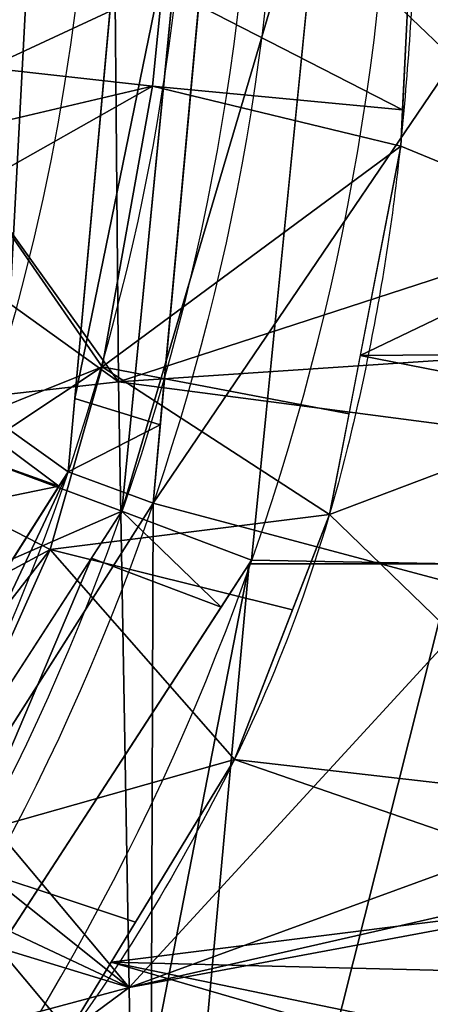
# Model space of a CAD drawing. Header units: millimetres. Extents: x -115 to 115, y -168 to 68.
# Tile 303 of 311: x 45 to 54, y -27 to -6. Entities that reach past the tile are written whole.
import ezdxf

# ---------------------------------------------------------------- set-up
doc = ezdxf.new("R2010")
doc.units = ezdxf.units.MM
doc.layers.add('100', color=7, linetype='Continuous', true_color=0xffffff)

msp = doc.modelspace()

# ---------------------------------------------------------------- linework, layer by layer
at = {"layer": '100', "color": 163, "linetype": 'Continuous', "extrusion": (0, 0, -1)}
for centre, radius, start, end in [((-1.171784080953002e-15, 4.143383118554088e-17, -94.00000000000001), 68, 283.0679673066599, 256.9320326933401), ((-1.206143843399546e-15, 3.435976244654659e-17, -80.99999999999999), 65, 283.0679673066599, 256.9320326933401), ((-1.171784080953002e-15, 4.143383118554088e-17, -97.00000000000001), 51.02441921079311, 286.7387892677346, 253.2612107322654), ((-1.206143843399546e-15, 3.435976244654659e-17, -80.21468795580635), 50.45028773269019, 286.0923326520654, 253.9076673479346), ((-1.577721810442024e-30, -1.094764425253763e-47, 51.20577136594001), 47.00000000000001, 118.2786293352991, 247.7249755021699), ((-1.577721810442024e-30, -1.094764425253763e-47, 65.79422863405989), 47.00000000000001, 118.2786293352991, 247.7249755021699)]:
    msp.add_arc(centre, radius, start, end, dxfattribs=at)
at = {"layer": '100', "color": 163, "linetype": 'Continuous'}
for centre, radius, start, end in [((1.206143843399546e-15, 3.435976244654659e-17, 83.99999999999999), 68, 283.0679673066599, 256.9320326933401), ((1.206143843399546e-15, 3.435976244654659e-17, 80.99999999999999), 53.41795171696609, 285.9698255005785, 254.0301744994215), ((1.171784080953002e-15, 4.143383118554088e-17, 97.32142857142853), 49.08693978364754, 286.8231174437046, 253.1768825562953), ((1.171784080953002e-15, 4.143383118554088e-17, 97.00000000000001), 65, 324.0000000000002, 1.546884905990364e-07)]:
    msp.add_arc(centre, radius, start, end, dxfattribs=at)
msp.add_open_spline([(5.500000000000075, 48.22118332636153, -3.356006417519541), (8.843492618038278, 47.93696190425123, -3.252109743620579), (12.17007273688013, 47.38536369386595, -3.047813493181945), (18.72599376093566, 45.66376233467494, -2.448763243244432), (21.83728518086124, 44.46446000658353, -2.024903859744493), (26.37774047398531, 42.36347203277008, -1.405790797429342), (27.87864075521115, 41.65374775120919, -1.150282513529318), (30.79299313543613, 40.13418312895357, -0.3834814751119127), (32.22497659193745, 39.32593613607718, 0.1117774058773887), (34.95318309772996, 37.66230146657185, 1.307352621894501), (36.2437341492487, 36.80815342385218, 2.00232219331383), (38.08775636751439, 35.53524561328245, 3.205647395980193), (38.68391094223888, 35.10842850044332, 3.634623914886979), (39.87460760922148, 34.30157559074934, 4.546402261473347), (40.4552258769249, 33.90579587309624, 5.051901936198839), (41.95660142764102, 32.57703915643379, 6.654369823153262), (42.89075959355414, 31.68307023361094, 7.764859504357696), (44.71110671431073, 29.87954523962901, 10.00766389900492), (45.60796411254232, 28.97488812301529, 11.13637137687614), (47.16708780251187, 26.96878933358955, 13.39558990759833), (47.8510788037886, 25.89543346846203, 14.53451790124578), (49.14961679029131, 23.69331171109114, 16.81538180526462), (49.76424483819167, 22.56313464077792, 17.96182887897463), (51.41920774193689, 19.01247567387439, 21.2723211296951), (52.26781825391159, 16.35236961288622, 23.32784474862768), (53.19232109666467, 11.90187634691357, 25.71665215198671), (53.44525096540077, 10.3602153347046, 26.3951732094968), (53.77296296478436, 7.118471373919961, 27.44145966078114), (53.86794885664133, 5.419585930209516, 27.8196702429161), (54.01125601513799, 1.995073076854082, 28.2873347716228), (54.03661265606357, 0.2447869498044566, 28.35981503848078), (53.97821803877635, -3.057360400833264, 28.18384256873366), (53.90229516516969, -4.682086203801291, 27.9466782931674), (53.69050085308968, -7.887577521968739, 27.21804821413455), (53.54166286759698, -9.478919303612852, 26.7125524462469), (53.07943116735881, -12.48048754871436, 25.43677281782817), (52.79464261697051, -13.91129221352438, 24.68160517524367), (51.77404493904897, -18.0207484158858, 22.11934356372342), (50.83578938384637, -20.44616960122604, 20.01372024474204), (48.52778358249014, -24.87054906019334, 15.65184999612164), (47.25265804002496, -26.98776770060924, 13.40710648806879), (44.86994897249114, -29.83247234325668, 10.13197661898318), (43.91491993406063, -30.62237758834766, 9.04984217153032), (42.14945856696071, -32.36367184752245, 6.892911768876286), (41.30182362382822, -33.27458760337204, 5.817124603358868), (39.17577321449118, -34.89153389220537, 3.874308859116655), (37.93592362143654, -35.69134346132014, 3.038959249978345), (35.47323636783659, -37.33921369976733, 1.570655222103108), (34.19566762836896, -38.15773704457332, 0.9370680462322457), (31.5216190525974, -39.73261494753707, -0.1384611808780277), (30.12810612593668, -40.49378066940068, -0.5806543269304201), (27.22445020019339, -41.96505631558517, -1.263284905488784), (25.71977436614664, -42.67515407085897, -1.483746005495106), (21.21725951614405, -44.74021758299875, -2.111267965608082), (18.12966582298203, -45.85030003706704, -2.513744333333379), (14.93328797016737, -46.65641755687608, -2.796799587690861)], degree=3, knots=[0, 0, 0, 0, 0.06249999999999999, 0.06249999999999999, 0.125, 0.125, 0.15625, 0.15625, 0.1875, 0.1875, 0.21875, 0.21875, 0.234375, 0.234375, 0.25, 0.25, 0.2812500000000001, 0.2812500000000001, 0.3125000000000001, 0.3125000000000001, 0.3437500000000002, 0.3437500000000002, 0.3750000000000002, 0.3750000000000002, 0.4375000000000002, 0.4375000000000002, 0.4687500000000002, 0.4687500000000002, 0.5000000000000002, 0.5000000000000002, 0.5312500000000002, 0.5312500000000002, 0.5625000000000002, 0.5625000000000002, 0.5937500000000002, 0.5937500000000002, 0.6250000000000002, 0.6250000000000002, 0.6875000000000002, 0.6875000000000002, 0.7500000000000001, 0.7500000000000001, 0.7812500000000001, 0.7812500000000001, 0.8125000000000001, 0.8125000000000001, 0.8437500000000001, 0.8437500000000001, 0.8750000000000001, 0.8750000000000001, 0.9062500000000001, 0.9062500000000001, 0.9375000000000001, 0.9375000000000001, 1, 1, 1, 1], dxfattribs=at)
for points in [[(54.72276359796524, 17.78050325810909, 81.00000023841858), (54.72276359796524, -17.78050325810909, 81.00000023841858), (50.39942264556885, -17.70242489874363, 81.00000023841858), (52.9000461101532, 7.420412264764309, 81.00000023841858)], [(45.19139230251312, -12.91271392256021, -51.20577290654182), (46.29408568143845, 8.115277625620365, -51.20577290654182), (42.44168475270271, -2.225613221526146, -50.00000074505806)], [(42.44168475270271, -2.225613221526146, -67.00000166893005), (46.29408568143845, 8.115277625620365, -65.79422950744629), (45.19139230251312, -12.91271392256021, -65.79422950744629)], [(46.29408568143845, 8.115277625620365, -65.79422950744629), (46.29408568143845, 8.115277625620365, -51.20577290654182), (45.19139230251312, -12.91271392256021, -51.20577290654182), (45.19139230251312, -12.91271392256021, -65.79422950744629)], [(50.48102140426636, 7.426837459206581, 97.00000286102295), (48.29050600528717, -16.47781766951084, 97.00000286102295), (57.31802061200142, -3.18198068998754, 97.00000286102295), (56.0000017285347, -1.754881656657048e-07, 97.00000286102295)], [(50.01494660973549, 2.340649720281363, 97.00000286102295), (48.11147972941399, 2.25136405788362, 97.32142835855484), (46.61421850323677, -14.24378901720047, 97.32142835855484)], [(46.61421850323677, -14.24378901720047, 97.32142835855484), (48.44382032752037, -14.80473857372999, 97.00000286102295), (50.01494660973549, 2.340649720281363, 97.00000286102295)], [(32.43260085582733, -5.766639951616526, 100.0000014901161), (46.47236689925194, -15.80653712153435, 97.32142835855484), (47.96553403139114, 0.6434928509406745, 97.32142835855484)], [(49.27103593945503, 0.1158925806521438, 80.21468669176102), (47.62323573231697, -16.65109023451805, 80.21468669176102), (36.93821653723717, -12.68090587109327, 74.63719695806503)], [(36.93821653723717, -12.68090587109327, 74.63719695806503), (39.05428573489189, 3.435976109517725e-17, 74.63719695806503), (49.27103593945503, 0.1158925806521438, 80.21468669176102)], [(40.70841893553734, -4.349187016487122, -43.80682483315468), (47.42822423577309, 1.239908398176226e-06, -42.09772869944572), (47.54898697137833, -13.88551853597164, -41.23436659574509)], [(47.42822423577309, 1.239908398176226e-06, -42.09772869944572), (58.25017392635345, 0.001036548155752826, -37.8308892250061), (58.30089375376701, -10.39097178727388, -36.73005104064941)], [(58.30089375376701, -10.39097178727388, -36.73005104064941), (47.54898697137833, -13.88551853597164, -41.23436659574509), (47.42822423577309, 1.239908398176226e-06, -42.09772869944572)], [(54.02025580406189, -0.0001171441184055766, 28.30961532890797), (53.59192192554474, -8.84195975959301, 26.88212879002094), (58.15060064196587, -10.71648672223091, 28.90055626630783)], [(54.02025580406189, -0.0001171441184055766, 28.30961532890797), (58.15060064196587, -10.71648672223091, 28.90055626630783), (58.0759160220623, -1.532429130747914, 30.51891922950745)], [(47.62323573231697, -16.65109023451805, 80.21468669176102), (49.08033087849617, -1.824604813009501, 80.21468669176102), (51.96931213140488, -1.930347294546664, 81.00000023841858)], [(51.96931213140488, -1.930347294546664, 81.00000023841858), (50.39942264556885, -17.70242489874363, 81.00000023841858), (47.62323573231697, -16.65109023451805, 80.21468669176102)], [(61.8186742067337, -20.08610405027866, 97.00000286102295), (60.49999967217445, -4.499999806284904, 97.00000286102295), (57.31802061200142, -3.18198068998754, 97.00000286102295), (48.29050600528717, -16.47781766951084, 97.00000286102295)], [(47.54898697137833, -13.88551853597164, -41.23436659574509), (40.03876820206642, -8.491432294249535, -43.83915290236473), (40.70841893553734, -4.349187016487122, -43.80682483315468)], [(48.49224537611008, -5.427803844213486, 27.17851288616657), (44.82604935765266, -6.025323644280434, 31.03374689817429), (44.75413262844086, -7.166688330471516, 30.87376244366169)], [(44.75413262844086, -7.166688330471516, 30.87376244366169), (48.28079789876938, -7.563087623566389, 26.68578177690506), (48.49224537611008, -5.427803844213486, 27.17851288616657)], [(48.49224537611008, -5.427803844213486, 27.17851288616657), (48.28079789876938, -7.563087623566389, 26.68578177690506), (53.62945795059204, -8.067158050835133, 27.00721845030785)], [(53.62945795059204, -8.067158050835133, 27.00721845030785), (53.74065041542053, -5.771869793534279, 27.37778425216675), (48.49224537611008, -5.427803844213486, 27.17851288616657)], [(32.43260085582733, -5.766639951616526, 100.0000014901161), (30.12026101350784, -10.35177521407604, 100.0000014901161), (46.27497121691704, -16.11779257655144, 97.32142835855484)], [(46.27497121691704, -16.11779257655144, 97.32142835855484), (46.47236689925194, -15.80653712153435, 97.32142835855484), (32.43260085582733, -5.766639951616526, 100.0000014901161)], [(44.75413262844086, -7.166688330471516, 30.87376244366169), (44.63280737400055, -8.412223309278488, 30.60852736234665), (48.28079789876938, -7.563087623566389, 26.68578177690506)], [(47.20176756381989, -13.56437709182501, 24.16394650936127), (48.28079789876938, -7.563087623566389, 26.68578177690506), (44.50856149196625, -9.687740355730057, 30.33690713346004)], [(48.28079789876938, -7.563087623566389, 26.68578177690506), (44.63280737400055, -8.412223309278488, 30.60852736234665), (44.50856149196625, -9.687740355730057, 30.33690713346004)], [(53.59192192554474, -8.84195975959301, 26.88212879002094), (48.28079789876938, -7.563087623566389, 26.68578177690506), (47.20176756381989, -13.56437709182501, 24.16394650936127)], [(53.59192192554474, -8.84195975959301, 26.88212879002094), (53.62945795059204, -8.067158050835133, 27.00721845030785), (48.28079789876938, -7.563087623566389, 26.68578177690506)], [(47.54898697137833, -13.88551853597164, -41.23436659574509), (37.8042571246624, -14.97810240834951, -43.99964213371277), (40.03876820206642, -8.491432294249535, -43.83915290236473)], [(47.20176756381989, -13.56437709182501, 24.16394650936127), (52.48501524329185, -14.56595864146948, 23.97320978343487), (53.59192192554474, -8.84195975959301, 26.88212879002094)], [(58.15060064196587, -10.71648672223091, 28.90055626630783), (53.59192192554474, -8.84195975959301, 26.88212879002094), (52.72641032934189, -13.31766787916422, 24.6075876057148)], [(44.50856149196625, -9.687740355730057, 30.33690713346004), (43.57798397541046, -15.01757837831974, 27.96108461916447), (47.20176756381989, -13.56437709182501, 24.16394650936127)], [(46.27497121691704, -16.11779257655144, 97.32142835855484), (30.12026101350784, -10.35177521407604, 100.0000014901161), (25.00906400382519, -20.48675157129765, 100.0000014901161)], [(58.30089375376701, -10.39097178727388, -36.73005104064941), (58.34868922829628, -13.16486764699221, -35.9484925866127), (47.54898697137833, -13.88551853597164, -41.23436659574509)], [(52.72641032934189, -13.31766787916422, 24.6075876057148), (58.20074677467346, -13.27786780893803, 27.96140685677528), (58.15060064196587, -10.71648672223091, 28.90055626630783)], [(30.81931918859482, -23.98763969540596, 74.63719695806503), (36.93821653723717, -12.68090587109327, 74.63719695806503), (47.62323573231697, -16.65109023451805, 80.21468669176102)], [(47.54898697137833, -13.88551853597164, -41.23436659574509), (58.34868922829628, -13.16486764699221, -35.9484925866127), (58.38552489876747, -15.30243922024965, -35.34622117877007)], [(58.22274088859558, -14.40123748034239, 27.54951454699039), (52.72641032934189, -13.31766787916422, 24.6075876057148), (52.06828191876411, -16.7209729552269, 22.87803776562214)], [(58.22274088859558, -14.40123748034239, 27.54951454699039), (58.20074677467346, -13.27786780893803, 27.96140685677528), (52.72641032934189, -13.31766787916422, 24.6075876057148)], [(46.08851671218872, -17.47364737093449, 21.58802933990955), (47.20176756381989, -13.56437709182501, 24.16394650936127), (43.39131712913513, -16.08670316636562, 27.48451195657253)], [(47.20176756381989, -13.56437709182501, 24.16394650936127), (43.57798397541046, -15.01757837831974, 27.96108461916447), (43.39131712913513, -16.08670316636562, 27.48451195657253)], [(52.06828191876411, -16.7209729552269, 22.87803776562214), (47.20176756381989, -13.56437709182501, 24.16394650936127), (46.08851671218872, -17.47364737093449, 21.58802933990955)], [(52.06828191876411, -16.7209729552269, 22.87803776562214), (52.48501524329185, -14.56595864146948, 23.97320978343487), (47.20176756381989, -13.56437709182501, 24.16394650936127)], [(37.8042571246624, -14.97810240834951, -43.99964213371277), (47.54898697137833, -13.88551853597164, -41.23436659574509), (47.77686297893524, -26.84145048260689, -37.84425929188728)], [(47.77686297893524, -26.84145048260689, -37.84425929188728), (47.54898697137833, -13.88551853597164, -41.23436659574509), (58.38552489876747, -15.30243922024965, -35.34622117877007)], [(48.44382032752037, -14.80473857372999, 97.00000286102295), (46.61421850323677, -14.24378901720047, 97.32142835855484), (46.47236689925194, -15.80653712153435, 97.32142835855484)], [(52.06828191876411, -16.7209729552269, 22.87803776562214), (58.48588794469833, -22.9296013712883, 22.6130336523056), (58.22274088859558, -14.40123748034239, 27.54951454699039)], [(46.47236689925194, -15.80653712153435, 97.32142835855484), (48.29050600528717, -16.47781766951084, 97.00000286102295), (48.44382032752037, -14.80473857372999, 97.00000286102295)], [(47.77686297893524, -26.84145048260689, -37.84425929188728), (36.75077855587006, -18.03629845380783, -44.07530650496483), (37.8042571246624, -14.97810240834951, -43.99964213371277)], [(58.38552489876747, -15.30243922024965, -35.34622117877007), (58.66505950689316, -22.87193946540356, -31.68119117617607), (47.77686297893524, -26.84145048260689, -37.84425929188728)], [(46.47236689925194, -15.80653712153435, 97.32142835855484), (38.47483173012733, -28.4170713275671, 97.32142835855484), (39.98972102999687, -29.53462302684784, 97.00000286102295)], [(39.98972102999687, -29.53462302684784, 97.00000286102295), (48.29050600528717, -16.47781766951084, 97.00000286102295), (46.47236689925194, -15.80653712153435, 97.32142835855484)], [(25.00906400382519, -20.48675157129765, 100.0000014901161), (37.22260519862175, -30.39158321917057, 97.32142835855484), (46.27497121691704, -16.11779257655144, 97.32142835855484)], [(43.39131712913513, -16.08670316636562, 27.48451195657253), (42.49343276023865, -19.39679309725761, 25.23968741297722), (46.08851671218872, -17.47364737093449, 21.58802933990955)], [(48.29050600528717, -16.47781766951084, 97.00000286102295), (35.41184961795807, -36.73543781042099, 97.00000286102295), (45.30495032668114, -32.91597589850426, 97.00000286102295), (48.24157431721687, -31.11641108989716, 97.00000286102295)], [(48.29050600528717, -16.47781766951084, 97.00000286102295), (48.24157431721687, -31.11641108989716, 97.00000286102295), (51.59056186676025, -31.92043304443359, 97.00000286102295), (61.8186742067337, -20.08610405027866, 97.00000286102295)], [(47.62323573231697, -16.65109023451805, 80.21468669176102), (38.77362236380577, -30.31442500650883, 80.21468669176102), (30.81931918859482, -23.98763969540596, 74.63719695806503)], [(46.08851671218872, -17.47364737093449, 21.58802933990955), (51.2760616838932, -18.76437291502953, 21.17547392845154), (52.06828191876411, -16.7209729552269, 22.87803776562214)], [(49.74982514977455, -18.70184950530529, 81.00000023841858), (46.97302356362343, -17.65498518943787, 80.21468669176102), (47.62323573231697, -16.65109023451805, 80.21468669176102)], [(47.62323573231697, -16.65109023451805, 80.21468669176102), (50.39942264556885, -17.70242489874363, 81.00000023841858), (49.74982514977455, -18.70184950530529, 81.00000023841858)], [(58.48588794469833, -22.9296013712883, 22.6130336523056), (52.06828191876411, -16.7209729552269, 22.87803776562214), (50.03643408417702, -21.96178399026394, 18.51138845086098)], [(46.08851671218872, -17.47364737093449, 21.58802933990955), (42.49343276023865, -19.39679309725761, 25.23968741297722), (39.80479761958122, -25.56102909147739, 19.32524517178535)], [(39.80479761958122, -25.56102909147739, 19.32524517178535), (43.2218499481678, -23.88763427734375, 15.81487432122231), (46.08851671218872, -17.47364737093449, 21.58802933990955)], [(50.03643408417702, -21.96178399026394, 18.51138845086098), (46.08851671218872, -17.47364737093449, 21.58802933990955), (43.2218499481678, -23.88763427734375, 15.81487432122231)], [(50.03643408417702, -21.96178399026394, 18.51138845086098), (51.2760616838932, -18.76437291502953, 21.17547392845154), (46.08851671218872, -17.47364737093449, 21.58802933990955)], [(40.43291509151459, -33.0362357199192, 81.00000023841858), (38.1946787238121, -31.20828419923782, 80.21468669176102), (46.97302356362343, -17.65498518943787, 80.21468669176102)], [(46.97302356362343, -17.65498518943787, 80.21468669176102), (49.74982514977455, -18.70184950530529, 81.00000023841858), (40.43291509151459, -33.0362357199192, 81.00000023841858)], [(47.21629992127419, -33.83177891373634, 81.00000023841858), (46.50002717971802, -35.56100651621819, 81.00000023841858), (36.64056584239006, -38.87089341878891, 81.00000023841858), (50.3486730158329, -17.78050325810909, 81.00000023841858)], [(50.3486730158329, -17.78050325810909, 81.00000023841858), (48.94552752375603, -33.11550617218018, 81.00000023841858), (47.21629992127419, -33.83177891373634, 81.00000023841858)], [(50.67475885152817, -33.83177891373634, 81.00000023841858), (48.94552752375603, -33.11550617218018, 81.00000023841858), (50.3486730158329, -17.78050325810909, 81.00000023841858), (54.72276359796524, -17.78050325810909, 81.00000023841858)], [(54.72276359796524, -17.78050325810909, 81.00000023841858), (50.3486730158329, -17.78050325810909, 81.00000023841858), (50.39942264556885, -17.70242489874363, 81.00000023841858)], [(54.72276359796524, -17.78050325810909, 81.00000023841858), (54.72276359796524, -34.03150662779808, 81.00000023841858), (51.39102786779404, -35.56100651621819, 81.00000023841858), (50.67475885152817, -33.83177891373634, 81.00000023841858)], [(35.22901609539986, -20.93604952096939, -44.2214235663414), (36.75077855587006, -18.03629845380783, -44.07530650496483), (47.77686297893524, -26.84145048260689, -37.84425929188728)], [(61.8186742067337, -20.08610405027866, 97.00000286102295), (51.59056186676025, -31.92043304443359, 97.00000286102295), (53.39012667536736, -34.85705330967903, 97.00000286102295)], [(53.39012667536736, -34.85705330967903, 97.00000286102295), (52.58610472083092, -38.20604085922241, 97.00000286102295), (61.8186742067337, -20.08610405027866, 97.00000286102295)], [(33.98072719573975, -22.63293042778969, -44.34162005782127), (35.22901609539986, -20.93604952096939, -44.2214235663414), (47.77686297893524, -26.84145048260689, -37.84425929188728)], [(43.2218499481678, -23.88763427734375, 15.81487432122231), (47.91586473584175, -25.44140070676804, 14.88597318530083), (50.03643408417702, -21.96178399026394, 18.51138845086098)], [(50.03643408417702, -21.96178399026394, 18.51138845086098), (47.39202186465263, -26.30096487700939, 13.99039197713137), (58.54422971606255, -24.90365132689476, 20.92173881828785)], [(50.03643408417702, -21.96178399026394, 18.51138845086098), (58.54422971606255, -24.90365132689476, 20.92173881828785), (58.48588794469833, -22.9296013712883, 22.6130336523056)], [(47.77686297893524, -26.84145048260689, -37.84425929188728), (33.99607166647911, -30.53432703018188, -43.04449632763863), (33.98072719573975, -22.63293042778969, -44.34162005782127)], [(47.77686297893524, -26.84145048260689, -37.84425929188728), (58.66505950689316, -22.87193946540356, -31.68119117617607), (58.70595201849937, -24.35147389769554, -30.60238063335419)], [(46.48546129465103, -27.78852917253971, 12.44049705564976), (43.2218499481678, -23.88763427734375, 15.81487432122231), (38.8973243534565, -30.28889931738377, 9.294313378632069)], [(46.48546129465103, -27.78852917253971, 12.44049705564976), (47.91586473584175, -25.44140070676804, 14.88597318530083), (43.2218499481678, -23.88763427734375, 15.81487432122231)], [(58.70595201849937, -24.35147389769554, -30.60238063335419), (58.70116874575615, -24.81169253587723, -30.12319840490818), (47.77686297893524, -26.84145048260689, -37.84425929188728)], [(47.86811396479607, -32.1781113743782, -33.5685983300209), (47.77686297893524, -26.84145048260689, -37.84425929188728), (58.70116874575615, -24.81169253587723, -30.12319840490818)], [(47.86811396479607, -32.1781113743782, -33.5685983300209), (58.70116874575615, -24.81169253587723, -30.12319840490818), (58.6455836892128, -30.15876933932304, -24.55578185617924)], [(58.59369412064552, -26.5771821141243, 19.48791556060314), (58.54422971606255, -24.90365132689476, 20.92173881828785), (47.39202186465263, -26.30096487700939, 13.99039197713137)], [(47.39202186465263, -26.30096487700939, 13.99039197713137), (46.48616909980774, -27.78736315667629, 12.44171243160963), (58.55122581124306, -29.54055555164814, 15.64052142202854)], [(58.55122581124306, -29.54055555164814, 15.64052142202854), (58.57786163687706, -28.60795333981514, 17.21099764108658), (47.39202186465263, -26.30096487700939, 13.99039197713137)], [(58.57786163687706, -28.60795333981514, 17.21099764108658), (58.59369412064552, -26.5771821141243, 19.48791556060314), (47.39202186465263, -26.30096487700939, 13.99039197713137)], [(34.04120355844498, -36.99610009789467, -39.12914916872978), (33.99607166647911, -30.53432703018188, -43.04449632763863), (47.77686297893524, -26.84145048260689, -37.84425929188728)], [(47.77686297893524, -26.84145048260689, -37.84425929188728), (47.86811396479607, -32.1781113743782, -33.5685983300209), (34.04120355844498, -36.99610009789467, -39.12914916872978)]]:
    msp.add_3dface(points, dxfattribs=at)

doc.saveas('drawing.dxf')
